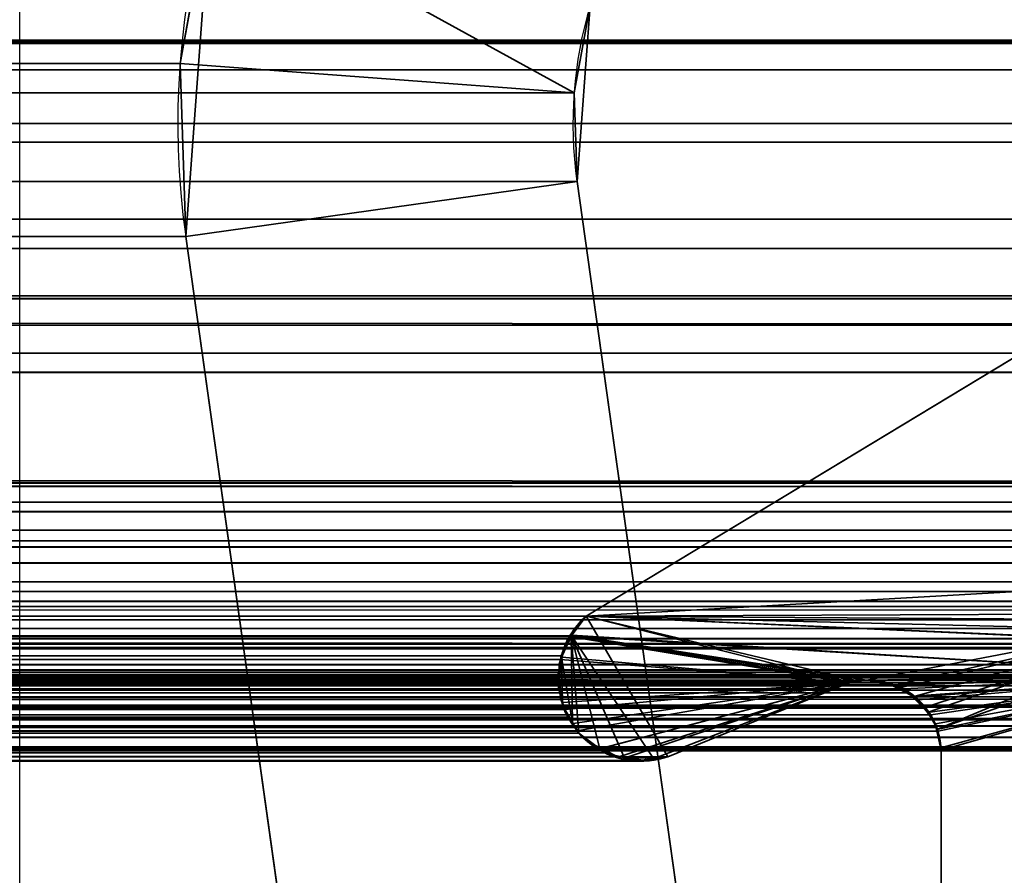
# Model space of a CAD drawing. Header units: millimetres. Extents: x -493 to 6693, y -115 to 145.
# Tile 592 of 656: x 1849.5 to 1853.24, y 10.07 to 13.31. Entities that reach past the tile are written whole.
import ezdxf

# ---------------------------------------------------------------- set-up
doc = ezdxf.new("R2010")
doc.units = ezdxf.units.MM
doc.layers.add('151', color=7, linetype='Continuous', true_color=0xffffff)

# ---------------------------------------------------------------- blocks, each defined once
blk = doc.blocks.new('UG_SURFACE_002')
at = {"layer": '151', "color": 252, "linetype": 'Continuous', "lineweight": 35}
for points in [[(2042.5, -15, 2200.2499), (2042.5, 135, 2200.2499), (957.5, 135, 2200.2499), (957.5, -15, 2200.2499)], [(1107.5, -15, 2050.2501), (1107.5, 135, 2050.2501), (1892.5, 135, 2050.2501), (1892.5, -15, 2050.2501)]]:
    blk.add_3dface(points, dxfattribs=at)
blk = doc.blocks.new('UG_SURFACE_118')
at = {"layer": '151', "color": 252, "linetype": 'Continuous', "lineweight": 35}
for points in [[(1850.2271, 13.7948, 2007.477), (1850.48, 14.4014, 2007.73), (1851.6653, 13.3687, 2008.9152), (1851.6046, 13.0371, 2008.8546)], [(1149.8913, 13.1483, 2007.3588), (1149.7729, 13.7948, 2007.477), (1850.2271, 13.7948, 2007.477)], [(1149.8913, 13.1483, 2007.3588), (1850.2271, 13.7948, 2007.477), (1850.1087, 13.1483, 2007.3588)], [(1851.6046, 13.0371, 2008.8546), (1850.1087, 13.1483, 2007.3588), (1850.2271, 13.7948, 2007.477)], [(1135.5, 12.92, 2021.75), (1864.5, 12.92, 2021.75), (1864.4408, 13.5209, 2021.6908)], [(1135.5592, 13.5209, 2021.6908), (1135.5, 12.92, 2021.75), (1864.4408, 13.5209, 2021.6908)], [(1137.0304, 13.2282, 2020.2196), (1137.1202, 13.5246, 2020.1297), (1862.8798, 13.5246, 2020.1297), (1862.9696, 13.2282, 2020.2196)], [(1851.6046, 13.0371, 2008.8546), (1148.3347, 13.3687, 2008.9152), (1148.3954, 13.0371, 2008.8546)], [(1851.6046, 13.0371, 2008.8546), (1851.6653, 13.3687, 2008.9152), (1148.3347, 13.3687, 2008.9152)], [(1862.9696, 13.2282, 2020.2196), (1137, 12.92, 2020.2501), (1137.0304, 13.2282, 2020.2196)], [(1862.9696, 13.2282, 2020.2196), (1863, 12.92, 2020.2501), (1137, 12.92, 2020.2501)], [(1850.1087, 13.1483, 2007.3588), (1149.8698, 12.4913, 2007.3802), (1149.8913, 13.1483, 2007.3588)], [(1850.1087, 13.1483, 2007.3588), (1850.1302, 12.4913, 2007.3802), (1149.8698, 12.4913, 2007.3802)], [(1850.1302, 12.4913, 2007.3802), (1850.1087, 13.1483, 2007.3588), (1851.6046, 13.0371, 2008.8546), (1851.6157, 12.7001, 2008.8656)], [(1148.3954, 13.0371, 2008.8546), (1148.3843, 12.7001, 2008.8656), (1851.6157, 12.7001, 2008.8656)], [(1148.3954, 13.0371, 2008.8546), (1851.6157, 12.7001, 2008.8656), (1851.6046, 13.0371, 2008.8546)], [(1135.5, -21.92, 2021.75), (1864.5, -21.92, 2021.75), (1864.5, 12.92, 2021.75), (1135.5, 12.92, 2021.75)], [(1137, -21.92, 2020.2501), (1137, 12.92, 2020.2501), (1863, 12.92, 2020.2501), (1863, -21.92, 2020.2501)], [(1148.3843, 12.7001, 2008.8656), (1147.5219, 6.5631, 2009.7282), (1852.4781, 6.5631, 2009.7282), (1851.6157, 12.7001, 2008.8656)], [(1850.9927, 6.3544, 2008.2426), (1850.1302, 12.4913, 2007.3802), (1851.6157, 12.7001, 2008.8656), (1852.4781, 6.5631, 2009.7282)], [(1149.8698, 12.4913, 2007.3802), (1850.1302, 12.4913, 2007.3802), (1850.9927, 6.3544, 2008.2426), (1149.0073, 6.3544, 2008.2426)]]:
    blk.add_3dface(points, dxfattribs=at)
blk = doc.blocks.new('UG_SURFACE_119')
at = {"layer": '151', "color": 252, "linetype": 'Continuous', "lineweight": 35}
for points in [[(1851.6046, 13.0371, 2008.8546), (1851.6653, 13.3687, 2008.9152), (1850.48, 14.4014, 2007.73), (1850.2271, 13.7948, 2007.477)], [(1850.1087, 13.1483, 2007.3588), (1850.2271, 13.7948, -7.75), (1850.1302, 12.4913, -7.75)], [(1850.1087, 13.1483, 2007.3588), (1850.2271, 13.7948, 2007.477), (1850.2271, 13.7948, -7.75)], [(1850.2271, 13.7948, 2007.477), (1850.1087, 13.1483, 2007.3588), (1851.6046, 13.0371, 2008.8546)], [(1850.1302, 12.4913, -7.75), (1850.2271, 13.7948, -7.75), (1851.6653, 13.3687, -7.75), (1851.6157, 12.7001, -7.75)], [(1851.6653, 13.3687, -7.75), (1851.6653, 13.3687, 2008.9152), (1851.6046, 13.0371, 2008.8546)], [(1851.6046, 13.0371, 2008.8546), (1851.6157, 12.7001, -7.75), (1851.6653, 13.3687, -7.75)], [(1850.1302, 12.4913, -7.75), (1850.1302, 12.4913, 2007.3802), (1850.1087, 13.1483, 2007.3588)], [(1851.6157, 12.7001, 2008.8656), (1851.6046, 13.0371, 2008.8546), (1850.1087, 13.1483, 2007.3588), (1850.1302, 12.4913, 2007.3802)], [(1851.6046, 13.0371, 2008.8546), (1851.6157, 12.7001, 2008.8656), (1851.6157, 12.7001, -7.75)], [(1850.9927, 6.3544, -7.75), (1850.1302, 12.4913, -7.75), (1851.6157, 12.7001, -7.75), (1852.4781, 6.5631, -7.75)], [(1852.4781, 6.5631, 2009.7282), (1851.6157, 12.7001, 2008.8656), (1850.1302, 12.4913, 2007.3802), (1850.9927, 6.3544, 2008.2426)], [(1851.6157, 12.7001, 2008.8656), (1852.4781, 6.5631, 2009.7282), (1852.4781, 6.5631, -7.75), (1851.6157, 12.7001, -7.75)], [(1850.1302, 12.4913, 2007.3802), (1850.1302, 12.4913, -7.75), (1850.9927, 6.3544, -7.75), (1850.9927, 6.3544, 2008.2426)]]:
    blk.add_3dface(points, dxfattribs=at)
blk = doc.blocks.new('UG_SURFACE_122')
at = {"layer": '151', "color": 7, "linetype": 'Continuous', "lineweight": 35}
for points in [[(1140.712, 12.8496, 2016.5379), (1859.288, 12.8496, 2016.5379), (1857.2187, 13.2362, 2014.4687)], [(1142.7813, 13.2362, 2014.4687), (1140.712, 12.8496, 2016.5379), (1857.2187, 13.2362, 2014.4687)], [(1857.2187, 13.2362, 2014.4687), (1856.8079, 13.1242, 2014.0579), (1143.1921, 13.1242, 2014.0579), (1142.7813, 13.2362, 2014.4687)], [(1143.1921, 13.1242, 2014.0579), (1856.8079, 13.1242, 2014.0579), (1854.3211, 12.4461, 2011.5712), (1145.6789, 12.4461, 2011.5712)], [(1860.85, 12.5578, 2018.1), (1859.288, 12.8496, 2016.5379), (1140.712, 12.8496, 2016.5379), (1139.15, 12.5578, 2018.1)], [(1139.15, 12.5578, 2018.1), (1138.348, 12.1555, 2018.9021), (1861.652, 12.1555, 2018.9021)], [(1139.15, 12.5578, 2018.1), (1861.652, 12.1555, 2018.9021), (1860.85, 12.5578, 2018.1)], [(1145.6789, 12.4461, 2011.5712), (1854.3211, 12.4461, 2011.5712), (1853.663, 12.2666, 2010.9129), (1146.337, 12.2666, 2010.9129)], [(1853.663, 12.2666, 2010.9129), (1851.6499, 11.0514, 2008.8999), (1148.3501, 11.0514, 2008.8999), (1146.337, 12.2666, 2010.9129)], [(1851.6499, 11.0514, 2008.8999), (1853.663, 12.2666, 2010.9129), (1854.0649, 11.1441, 2011.3151), (1854.0092, 10.9475, 2011.2591)], [(1857.5217, 12.2561, 2014.7717), (1141.551, 12.1549, 2015.6989), (1142.4994, 12.2561, 2014.7505)], [(1857.5217, 12.2561, 2014.7717), (1858.4361, 12.0479, 2015.686), (1141.551, 12.1549, 2015.6989)], [(1142.4994, 12.2561, 2014.7505), (1856.3046, 11.9751, 2013.5546), (1857.5217, 12.2561, 2014.7717)], [(1142.4994, 12.2561, 2014.7505), (1143.6955, 11.978, 2013.5546), (1856.3046, 11.9751, 2013.5546)], [(1863.4446, 11.0875, 2020.6945), (1861.652, 12.1555, 2018.9021), (1138.348, 12.1555, 2018.9021), (1136.5554, 11.0875, 2020.6945)], [(1860.595, 11.5565, 2017.8449), (1140.9526, 12.0911, 2016.2973), (1141.551, 12.1549, 2015.6989)], [(1141.551, 12.1549, 2015.6989), (1858.4361, 12.0479, 2015.686), (1860.595, 11.5565, 2017.8449)], [(1860.595, 11.5565, 2017.8449), (1139.405, 11.5565, 2017.8449), (1140.9526, 12.0911, 2016.2973)], [(1143.6955, 11.978, 2013.5546), (1145.5678, 11.5427, 2011.6823), (1854.4322, 11.5427, 2011.6823)], [(1854.4322, 11.5427, 2011.6823), (1856.3046, 11.9751, 2013.5546), (1143.6955, 11.978, 2013.5546)], [(1139.2902, 11.4749, 2017.9598), (1139.405, 11.5565, 2017.8449), (1860.595, 11.5565, 2017.8449)], [(1860.595, 11.5565, 2017.8449), (1860.7128, 11.484, 2017.9627), (1139.2902, 11.4749, 2017.9598)], [(1145.7692, 11.3774, 2011.4808), (1854.2308, 11.3774, 2011.4808), (1854.4322, 11.5427, 2011.6823), (1145.5678, 11.5427, 2011.6823)], [(1139.1529, 11.3772, 2018.0972), (1139.2902, 11.4749, 2017.9598), (1860.7128, 11.484, 2017.9627)], [(1860.7128, 11.484, 2017.9627), (1860.7702, 11.4486, 2018.0202), (1139.1529, 11.3772, 2018.0972)], [(1860.7702, 11.4486, 2018.0202), (1139.1101, 11.316, 2018.1398), (1139.1529, 11.3772, 2018.0972)], [(1860.7702, 11.4486, 2018.0202), (1860.8896, 11.3135, 2018.1396), (1139.1101, 11.316, 2018.1398)], [(1854.1812, 11.3367, 2011.4312), (1145.7692, 11.3774, 2011.4808), (1145.8188, 11.3367, 2011.4312)], [(1854.1812, 11.3367, 2011.4312), (1854.2308, 11.3774, 2011.4808), (1145.7692, 11.3774, 2011.4808)], [(1145.8188, 11.3367, 2011.4312), (1854.0872, 11.1809, 2011.3373), (1854.1812, 11.3367, 2011.4312)], [(1145.8188, 11.3367, 2011.4312), (1145.9128, 11.1809, 2011.3373), (1854.0872, 11.1809, 2011.3373)], [(1139.022, 11.19, 2018.2281), (1139.1101, 11.316, 2018.1398), (1860.8896, 11.3135, 2018.1396)], [(1860.8896, 11.3135, 2018.1396), (1860.942, 11.2541, 2018.1921), (1139.022, 11.19, 2018.2281)], [(1860.942, 11.2541, 2018.1921), (1138.9928, 11.1065, 2018.2571), (1139.022, 11.19, 2018.2281)], [(1860.942, 11.2541, 2018.1921), (1861.0098, 11.1077, 2018.2598), (1138.9928, 11.1065, 2018.2571)], [(1854.0092, 10.9475, 2011.2591), (1145.9128, 11.1809, 2011.3373), (1145.9351, 11.1441, 2011.3151)], [(1854.0092, 10.9475, 2011.2591), (1854.0649, 11.1441, 2011.3151), (1145.9128, 11.1809, 2011.3373)], [(1854.0649, 11.1441, 2011.3151), (1854.0872, 11.1809, 2011.3373), (1145.9128, 11.1809, 2011.3373)], [(1854.0089, 10.9448, 2011.2588), (1145.9351, 11.1441, 2011.3151), (1145.9908, 10.9475, 2011.2591)], [(1145.9351, 11.1441, 2011.3151), (1854.0089, 10.9448, 2011.2588), (1854.0092, 10.9475, 2011.2591)], [(1138.9546, 10.9977, 2018.2953), (1138.9928, 11.1065, 2018.2571), (1861.0098, 11.1077, 2018.2598)], [(1861.0098, 11.1077, 2018.2598), (1861.0249, 11.0751, 2018.275), (1138.9546, 10.9977, 2018.2953)], [(1136.5554, 11.0875, 2020.6945), (1136.5012, 11.0383, 2020.7489), (1863.498, 11.0365, 2020.7479)], [(1863.498, 11.0365, 2020.7479), (1863.4446, 11.0875, 2020.6945), (1136.5554, 11.0875, 2020.6945)], [(1861.0249, 11.0751, 2018.275), (1861.0616, 10.8663, 2018.3115), (1138.9546, 10.9977, 2018.2953)], [(1136.5012, 11.0383, 2020.7489), (1136.476, 11.0155, 2020.7739), (1863.5329, 11.0032, 2020.7829)], [(1863.5329, 11.0032, 2020.7829), (1863.498, 11.0365, 2020.7479), (1136.5012, 11.0383, 2020.7489)], [(1148.409, 10.9819, 2008.841), (1148.3501, 11.0514, 2008.8999), (1851.6499, 11.0514, 2008.8999)], [(1148.409, 10.9819, 2008.841), (1851.6499, 11.0514, 2008.8999), (1851.5877, 10.9763, 2008.8377)], [(1854.0089, 10.9448, 2011.2588), (1854, 10.8277, 2011.25), (1851.5877, 10.9763, 2008.8377), (1851.6499, 11.0514, 2008.8999)], [(1851.6499, 11.0514, 2008.8999), (1854.0092, 10.9475, 2011.2591), (1854.0089, 10.9448, 2011.2588)], [(1863.552, 10.9652, 2020.802), (1136.476, 11.0155, 2020.7739), (1136.4516, 10.9779, 2020.7984)], [(1136.476, 11.0155, 2020.7739), (1863.552, 10.9652, 2020.802), (1863.5329, 11.0032, 2020.7829)], [(1861.0616, 10.8663, 2018.3115), (1138.9384, 10.8663, 2018.3115), (1138.9546, 10.9977, 2018.2953)], [(1863.552, 10.9652, 2020.802), (1136.4472, 10.9664, 2020.8027), (1136.4319, 10.9258, 2020.818)], [(1136.4319, 10.9258, 2020.818), (1863.569, 10.9316, 2020.8189), (1863.552, 10.9652, 2020.802)], [(1136.4516, 10.9779, 2020.7984), (1136.4472, 10.9664, 2020.8027), (1863.552, 10.9652, 2020.802)], [(1851.5877, 10.9763, 2008.8377), (1148.4128, 10.9737, 2008.8372), (1148.409, 10.9819, 2008.841)], [(1851.5877, 10.9763, 2008.8377), (1851.5868, 10.9742, 2008.8367), (1148.4128, 10.9737, 2008.8372)], [(1148.4401, 10.9155, 2008.8098), (1148.4128, 10.9737, 2008.8372), (1851.5868, 10.9742, 2008.8367)], [(1148.4401, 10.9155, 2008.8098), (1851.5868, 10.9742, 2008.8367), (1851.5551, 10.8998, 2008.805)], [(1852.6485, 10.798, 2009.8984), (1851.5534, 10.8868, 2008.8034), (1851.5551, 10.8998, 2008.805), (1851.5868, 10.9742, 2008.8367)], [(1851.5868, 10.9742, 2008.8367), (1851.5877, 10.9763, 2008.8377), (1852.6485, 10.798, 2009.8984)], [(1851.5877, 10.9763, 2008.8377), (1852.7161, 10.8082, 2009.9661), (1852.6646, 10.8019, 2009.9146)], [(1852.6646, 10.8019, 2009.9146), (1852.6485, 10.798, 2009.8984), (1851.5877, 10.9763, 2008.8377)], [(1851.5877, 10.9763, 2008.8377), (1854, 10.8277, 2011.25), (1852.755, 10.8066, 2010.005), (1852.7161, 10.8082, 2009.9661)], [(1136.4319, 10.9258, 2020.818), (1136.4217, 10.8984, 2020.8285), (1863.5852, 10.846, 2020.8352)], [(1136.4319, 10.9258, 2020.818), (1863.5697, 10.9274, 2020.8199), (1863.569, 10.9316, 2020.8189)], [(1863.5852, 10.846, 2020.8352), (1863.5697, 10.9274, 2020.8199), (1136.4319, 10.9258, 2020.818)], [(1145.9908, 10.9475, 2011.2591), (1145.9911, 10.9448, 2011.2588), (1854.0089, 10.9448, 2011.2588)], [(1146, 10.8277, 2011.25), (1854, 10.8277, 2011.25), (1854.0089, 10.9448, 2011.2588), (1145.9911, 10.9448, 2011.2588)], [(1851.5551, 10.8998, 2008.805), (1148.4461, 10.8863, 2008.8038), (1148.4401, 10.9155, 2008.8098)], [(1136.4217, 10.8984, 2020.8285), (1136.4156, 10.8382, 2020.8344), (1863.5852, 10.846, 2020.8352)], [(1851.5551, 10.8998, 2008.805), (1851.5534, 10.8868, 2008.8034), (1148.4461, 10.8863, 2008.8038)], [(1148.4551, 10.8424, 2008.7948), (1148.4461, 10.8863, 2008.8038), (1851.5534, 10.8868, 2008.8034)], [(1148.4551, 10.8424, 2008.7948), (1851.5534, 10.8868, 2008.8034), (1851.5438, 10.8115, 2008.7938)], [(1852.6485, 10.798, 2009.8984), (1851.5465, 10.7913, 2008.7965), (1851.5438, 10.8115, 2008.7938), (1851.5534, 10.8868, 2008.8034)], [(1136.4156, 10.8382, 2020.8344), (1863.5851, 10.8384, 2020.8352), (1863.5852, 10.846, 2020.8352)], [(1138.9384, 5.7187, 2018.3115), (1138.9384, 10.8663, 2018.3115), (1861.0616, 10.8663, 2018.3115), (1861.0616, 5.7187, 2018.3115)], [(1851.5438, 10.8115, 2008.7938), (1148.4526, 10.791, 2008.7974), (1148.4551, 10.8424, 2008.7948)], [(1863.5851, 10.8384, 2020.8352), (1136.4156, 10.8382, 2020.8344), (1136.4145, 10.8282, 2020.8354)], [(1136.4145, 10.8282, 2020.8354), (1136.4242, 10.7582, 2020.8259), (1863.5851, 10.8384, 2020.8352)], [(1863.5844, 10.8085, 2020.8344), (1863.5851, 10.8384, 2020.8352), (1136.4242, 10.7582, 2020.8259)], [(1863.5844, 10.8085, 2020.8344), (1136.4242, 10.7582, 2020.8259), (1136.428, 10.7445, 2020.822)], [(1136.428, 10.7445, 2020.822), (1863.572, 10.7445, 2020.822), (1863.5844, 10.8085, 2020.8344)], [(1862.3996, 10.8171, 2019.6495), (1863.1971, 10.5484, 2020.447), (1136.8029, 10.5484, 2020.447), (1137.6004, 10.8171, 2019.6495)], [(1862.3996, 10.8171, 2019.6495), (1137.6004, 10.8171, 2019.6495), (1137.6144, 10.8176, 2019.6357)], [(1862.3232, 10.8261, 2019.5732), (1137.6144, 10.8176, 2019.6357), (1137.6871, 10.8202, 2019.563)], [(1862.3232, 10.8261, 2019.5732), (1862.3855, 10.8187, 2019.6354), (1137.6144, 10.8176, 2019.6357)], [(1137.6144, 10.8176, 2019.6357), (1862.3855, 10.8187, 2019.6354), (1862.3996, 10.8171, 2019.6495)], [(1137.6871, 10.8202, 2019.563), (1862.3134, 10.8229, 2019.5634), (1862.3232, 10.8261, 2019.5732)], [(1862.3134, 10.8229, 2019.5634), (1137.6871, 10.8202, 2019.563), (1137.7167, 10.8212, 2019.5334)], [(1137.7167, 10.8212, 2019.5334), (1862.2395, 10.7993, 2019.4895), (1862.3134, 10.8229, 2019.5634)], [(1137.7167, 10.8212, 2019.5334), (1137.76, 10.8, 2019.49), (1862.2395, 10.7993, 2019.4895)], [(1146, 10.8277, 2011.25), (1146, 4.7035, 2011.25), (1854, 4.7035, 2011.25), (1854, 10.8277, 2011.25)], [(1147.1974, 10.7967, 2010.0527), (1147.2839, 10.8082, 2009.9661), (1852.7161, 10.8082, 2009.9661)], [(1852.7161, 10.8082, 2009.9661), (1852.755, 10.8066, 2010.005), (1147.1974, 10.7967, 2010.0527)], [(1852.755, 10.8066, 2010.005), (1852.802, 10.7917, 2010.052), (1147.1974, 10.7967, 2010.0527)], [(1852.6646, 10.8019, 2009.9146), (1147.2839, 10.8082, 2009.9661), (1147.3184, 10.805, 2009.9316)], [(1852.6646, 10.8019, 2009.9146), (1852.7161, 10.8082, 2009.9661), (1147.2839, 10.8082, 2009.9661)], [(1147.3184, 10.805, 2009.9316), (1852.6485, 10.798, 2009.8984), (1852.6646, 10.8019, 2009.9146)], [(1147.3184, 10.805, 2009.9316), (1147.3515, 10.798, 2009.8984), (1852.6485, 10.798, 2009.8984)], [(1851.5438, 10.8115, 2008.7938), (1851.5465, 10.7913, 2008.7965), (1148.4526, 10.791, 2008.7974)], [(1852.802, 10.7917, 2010.052), (1852.755, 10.8066, 2010.005), (1854, 10.8277, 2011.25)], [(1854, 10.8277, 2011.25), (1852.8557, 10.7747, 2010.1056), (1852.802, 10.7917, 2010.052)], [(1854, 10.8277, 2011.25), (1852.9017, 10.7431, 2010.1516), (1852.8765, 10.7603, 2010.1266), (1852.8557, 10.7747, 2010.1056)], [(1854, 10.8277, 2011.25), (1852.9586, 10.6764, 2010.2086), (1852.9371, 10.7015, 2010.1871), (1852.9017, 10.7431, 2010.1516)], [(1854, 10.8277, 2011.25), (1852.9862, 10.6145, 2010.2363), (1852.9798, 10.6289, 2010.2298), (1852.9586, 10.6764, 2010.2086)], [(1852.9965, 10.5516, 2010.2465), (1852.9862, 10.6145, 2010.2363), (1854, 10.8277, 2011.25)], [(1854, 10.8277, 2011.25), (1852.9979, 10.5427, 2010.2479), (1852.9965, 10.5516, 2010.2465)], [(1854, 10.8277, 2011.25), (1854, 4.7035, 2011.25), (1852.9979, 6.7467, 2010.2479), (1852.9979, 10.5427, 2010.2479)], [(1862.1986, 10.7862, 2019.4485), (1137.76, 10.8, 2019.49), (1137.8185, 10.7716, 2019.4316)], [(1862.1986, 10.7862, 2019.4485), (1862.2395, 10.7993, 2019.4895), (1137.76, 10.8, 2019.49)], [(1137.8185, 10.7716, 2019.4316), (1862.1829, 10.7701, 2019.4328), (1862.1986, 10.7862, 2019.4485)], [(1862.1829, 10.7701, 2019.4328), (1137.8185, 10.7716, 2019.4316), (1137.8264, 10.7677, 2019.4235)], [(1137.8264, 10.7677, 2019.4235), (1862.1271, 10.7128, 2019.377), (1862.1829, 10.7701, 2019.4328)], [(1137.8264, 10.7677, 2019.4235), (1137.8732, 10.7134, 2019.3768), (1862.1271, 10.7128, 2019.377)], [(1852.8557, 10.7747, 2010.1056), (1147.1241, 10.7573, 2010.1259), (1147.1965, 10.7966, 2010.0534)], [(1852.8557, 10.7747, 2010.1056), (1852.8765, 10.7603, 2010.1266), (1147.1241, 10.7573, 2010.1259)], [(1852.8557, 10.7747, 2010.1056), (1147.1965, 10.7966, 2010.0534), (1147.1974, 10.7967, 2010.0527)], [(1147.1974, 10.7967, 2010.0527), (1852.802, 10.7917, 2010.052), (1852.8557, 10.7747, 2010.1056)], [(1851.9601, 10.5173, 2009.2101), (1852.6485, 10.798, 2009.8984), (1147.3515, 10.798, 2009.8984), (1148.0399, 10.5173, 2009.2101)], [(1148.451, 10.758, 2008.7991), (1851.5465, 10.7913, 2008.7965), (1851.5542, 10.7351, 2008.8041)], [(1148.451, 10.758, 2008.7991), (1148.4526, 10.791, 2008.7974), (1851.5465, 10.7913, 2008.7965)], [(1852.6485, 10.798, 2009.8984), (1851.5694, 10.6961, 2008.8193), (1851.5542, 10.7351, 2008.8041), (1851.5465, 10.7913, 2008.7965)], [(1851.6161, 10.6163, 2008.8661), (1851.5806, 10.6675, 2008.8305), (1851.5694, 10.6961, 2008.8193), (1852.6485, 10.798, 2009.8984)], [(1851.7013, 10.5469, 2008.9512), (1851.6227, 10.6068, 2008.8727), (1851.6161, 10.6163, 2008.8661), (1852.6485, 10.798, 2009.8984)], [(1851.7786, 10.5187, 2009.0287), (1851.7202, 10.5324, 2008.9703), (1851.7013, 10.5469, 2008.9512), (1852.6485, 10.798, 2009.8984)], [(1851.7786, 10.5187, 2009.0287), (1852.6485, 10.798, 2009.8984), (1851.9601, 10.5173, 2009.2101), (1851.874, 10.5032, 2009.124)], [(1136.4323, 10.736, 2020.8178), (1863.5677, 10.736, 2020.8178), (1863.572, 10.7445, 2020.822), (1136.428, 10.7445, 2020.822)], [(1863.5314, 10.662, 2020.7813), (1136.4323, 10.736, 2020.8178), (1136.4686, 10.662, 2020.7813)], [(1863.5314, 10.662, 2020.7813), (1863.5677, 10.736, 2020.8178), (1136.4323, 10.736, 2020.8178)], [(1852.9017, 10.7431, 2010.1516), (1147.0629, 10.7014, 2010.1871), (1147.0993, 10.7439, 2010.1507)], [(1852.9017, 10.7431, 2010.1516), (1852.9371, 10.7015, 2010.1871), (1147.0629, 10.7014, 2010.1871)], [(1852.9017, 10.7431, 2010.1516), (1147.0993, 10.7439, 2010.1507), (1147.1241, 10.7573, 2010.1259)], [(1147.1241, 10.7573, 2010.1259), (1852.8765, 10.7603, 2010.1266), (1852.9017, 10.7431, 2010.1516)], [(1851.5542, 10.7351, 2008.8041), (1148.4309, 10.6956, 2008.8191), (1148.451, 10.758, 2008.7991)], [(1851.5542, 10.7351, 2008.8041), (1851.5694, 10.6961, 2008.8193), (1148.4309, 10.6956, 2008.8191)], [(1862.1204, 10.7061, 2019.3703), (1137.8732, 10.7134, 2019.3768), (1137.88, 10.7055, 2019.3701)], [(1862.1204, 10.7061, 2019.3703), (1862.1271, 10.7128, 2019.377), (1137.8732, 10.7134, 2019.3768)], [(1137.88, 10.7055, 2019.3701), (1862.0888, 10.6334, 2019.3388), (1862.1204, 10.7061, 2019.3703)], [(1137.88, 10.7055, 2019.3701), (1137.9112, 10.6334, 2019.3388), (1862.0888, 10.6334, 2019.3388)], [(1852.9586, 10.6764, 2010.2086), (1147.0414, 10.6764, 2010.2086), (1147.0629, 10.7014, 2010.1871)], [(1147.0629, 10.7014, 2010.1871), (1852.9371, 10.7015, 2010.1871), (1852.9586, 10.6764, 2010.2086)], [(1148.4263, 10.6814, 2008.8236), (1851.5694, 10.6961, 2008.8193), (1851.5806, 10.6675, 2008.8305)], [(1148.4263, 10.6814, 2008.8236), (1148.4309, 10.6956, 2008.8191), (1851.5694, 10.6961, 2008.8193)], [(1136.4686, 10.662, 2020.7813), (1136.4726, 10.6582, 2020.7775), (1863.5275, 10.6582, 2020.7775), (1863.5314, 10.662, 2020.7813)], [(1863.5275, 10.6582, 2020.7775), (1136.4726, 10.6582, 2020.7775), (1136.5391, 10.5917, 2020.7109)], [(1136.5391, 10.5917, 2020.7109), (1863.461, 10.5914, 2020.7109), (1863.5275, 10.6582, 2020.7775)], [(1852.9586, 10.6764, 2010.2086), (1147.0202, 10.6289, 2010.2298), (1147.0414, 10.6764, 2010.2086)], [(1852.9586, 10.6764, 2010.2086), (1852.9798, 10.6289, 2010.2298), (1147.0202, 10.6289, 2010.2298)], [(1851.5806, 10.6675, 2008.8305), (1148.3837, 10.6165, 2008.8663), (1148.4263, 10.6814, 2008.8236)], [(1851.5806, 10.6675, 2008.8305), (1851.6161, 10.6163, 2008.8661), (1148.3837, 10.6165, 2008.8663)], [(1862.0888, 6.3541, 2019.3388), (1862.0888, 10.6334, 2019.3388), (1137.9112, 10.6334, 2019.3388), (1137.9112, 6.3541, 2019.3388)], [(1147.0138, 10.6145, 2010.2363), (1147.0202, 10.6289, 2010.2298), (1852.9798, 10.6289, 2010.2298), (1852.9862, 10.6145, 2010.2363)], [(1148.3773, 10.6068, 2008.8727), (1148.3837, 10.6165, 2008.8663), (1851.6161, 10.6163, 2008.8661)], [(1851.6161, 10.6163, 2008.8661), (1851.6227, 10.6068, 2008.8727), (1148.3773, 10.6068, 2008.8727)], [(1863.4601, 10.5905, 2020.71), (1136.5391, 10.5917, 2020.7109), (1136.5411, 10.5896, 2020.7088)], [(1863.4601, 10.5905, 2020.71), (1863.461, 10.5914, 2020.7109), (1136.5391, 10.5917, 2020.7109)], [(1863.4601, 10.5905, 2020.71), (1136.5411, 10.5896, 2020.7088), (1136.622, 10.5553, 2020.628)], [(1136.622, 10.5553, 2020.628), (1863.378, 10.5551, 2020.628), (1863.4601, 10.5905, 2020.71)], [(1852.9965, 10.5516, 2010.2465), (1147.0035, 10.5516, 2010.2465), (1147.0138, 10.6145, 2010.2363)], [(1852.9862, 10.6145, 2010.2363), (1852.9965, 10.5516, 2010.2465), (1147.0138, 10.6145, 2010.2363)], [(1148.326, 10.5603, 2008.924), (1851.6227, 10.6068, 2008.8727), (1851.7013, 10.5469, 2008.9512)], [(1148.326, 10.5603, 2008.924), (1148.3773, 10.6068, 2008.8727), (1851.6227, 10.6068, 2008.8727)], [(1863.344, 10.5404, 2020.5939), (1136.622, 10.5553, 2020.628), (1136.6581, 10.54, 2020.592)], [(1863.344, 10.5404, 2020.5939), (1863.378, 10.5551, 2020.628), (1136.622, 10.5553, 2020.628)], [(1136.6581, 10.54, 2020.592), (1136.7089, 10.5412, 2020.5412), (1863.291, 10.5412, 2020.541)], [(1863.291, 10.5412, 2020.541), (1863.344, 10.5404, 2020.5939), (1136.6581, 10.54, 2020.592)], [(1863.2195, 10.5423, 2020.4694), (1136.7089, 10.5412, 2020.5412), (1136.7829, 10.5429, 2020.467)], [(1863.2195, 10.5423, 2020.4694), (1863.291, 10.5412, 2020.541), (1136.7089, 10.5412, 2020.5412)], [(1136.7829, 10.5429, 2020.467), (1863.1971, 10.5484, 2020.447), (1863.2195, 10.5423, 2020.4694)], [(1136.7829, 10.5429, 2020.467), (1136.8029, 10.5484, 2020.447), (1863.1971, 10.5484, 2020.447)], [(1147.0035, 10.5516, 2010.2465), (1852.9965, 10.5516, 2010.2465), (1852.9979, 10.5427, 2010.2479), (1147.0021, 10.5427, 2010.2479)], [(1852.9979, 10.5427, 2010.2479), (1852.9979, 6.7467, 2010.2479), (1147.0021, 6.7467, 2010.2479), (1147.0021, 10.5427, 2010.2479)], [(1851.7202, 10.5324, 2008.9703), (1148.221, 10.5179, 2009.0289), (1148.299, 10.5493, 2008.9509)], [(1851.7013, 10.5469, 2008.9512), (1148.299, 10.5493, 2008.9509), (1148.326, 10.5603, 2008.924)], [(1148.299, 10.5493, 2008.9509), (1851.7013, 10.5469, 2008.9512), (1851.7202, 10.5324, 2008.9703)], [(1851.9601, 10.5173, 2009.2101), (1148.0399, 10.5173, 2009.2101), (1148.1261, 10.5091, 2009.1238)], [(1148.1261, 10.5091, 2009.1238), (1851.874, 10.5032, 2009.124), (1851.9601, 10.5173, 2009.2101)], [(1851.8566, 10.5004, 2009.1066), (1148.1261, 10.5091, 2009.1238), (1148.1853, 10.5034, 2009.0647)], [(1851.8566, 10.5004, 2009.1066), (1851.874, 10.5032, 2009.124), (1148.1261, 10.5091, 2009.1238)], [(1148.1853, 10.5034, 2009.0647), (1851.7786, 10.5187, 2009.0287), (1851.8566, 10.5004, 2009.1066)], [(1148.1853, 10.5034, 2009.0647), (1148.221, 10.5179, 2009.0289), (1851.7786, 10.5187, 2009.0287)], [(1851.7202, 10.5324, 2008.9703), (1851.7786, 10.5187, 2009.0287), (1148.221, 10.5179, 2009.0289)], [(1851.874, 10.5032, 2009.124), (1851.8566, 10.5004, 2009.1066), (1851.7786, 10.5187, 2009.0287)]]:
    blk.add_3dface(points, dxfattribs=at)
blk = doc.blocks.new('UG_SURFACE_123')
at = {"layer": '151', "color": 7, "linetype": 'Continuous', "lineweight": 35}
for points in [[(1853.663, 12.2666, -7.75), (1851.6499, 11.0514, -7.75), (1851.6499, 11.0514, 2008.8999), (1853.663, 12.2666, 2010.9129)], [(1851.6499, 11.0514, -7.75), (1853.663, 12.2666, -7.75), (1854.1744, 11.3282, -7.75), (1854.1058, 11.1916, -7.75)], [(1853.663, 12.2666, 2010.9129), (1851.6499, 11.0514, 2008.8999), (1854.0347, 11.0607, 2011.2846), (1854.1008, 11.1889, 2011.3509)], [(1854.1058, 11.1916, -7.75), (1854.0276, 11.0359, -7.75), (1851.6499, 11.0514, -7.75)], [(1851.6499, 11.0514, -7.75), (1851.5958, 10.9786, -7.75), (1851.5933, 10.9786, 2008.8432)], [(1851.5933, 10.9786, 2008.8432), (1851.6499, 11.0514, 2008.8999), (1851.6499, 11.0514, -7.75)], [(1851.6499, 11.0514, 2008.8999), (1851.5933, 10.9786, 2008.8432), (1851.9032, 10.5143, 2009.1531), (1851.9601, 10.5173, 2009.2101)], [(1854.0219, 10.9929, -7.75), (1854, 10.8277, -7.75), (1851.5958, 10.9786, -7.75), (1851.6499, 11.0514, -7.75)], [(1852.682, 10.8051, 2009.932), (1852.7161, 10.8082, 2009.9661), (1854.0347, 11.0607, 2011.2846), (1851.6499, 11.0514, 2008.8999)], [(1851.6499, 11.0514, -7.75), (1854.0276, 11.0359, -7.75), (1854.0219, 10.9929, -7.75)], [(1851.6499, 11.0514, 2008.8999), (1852.6485, 10.798, 2009.8984), (1852.682, 10.8051, 2009.932)], [(1851.9601, 10.5173, 2009.2101), (1852.6485, 10.798, 2009.8984), (1851.6499, 11.0514, 2008.8999)], [(1854.0347, 11.0607, 2011.2846), (1852.7161, 10.8082, 2009.9661), (1852.8116, 10.7875, 2010.0615)], [(1852.8116, 10.7875, 2010.0615), (1852.8453, 10.7801, 2010.0954), (1854.0347, 11.0607, 2011.2846)], [(1854.0347, 11.0607, 2011.2846), (1852.8453, 10.7801, 2010.0954), (1852.8899, 10.7442, 2010.1399)], [(1852.8899, 10.7442, 2010.1399), (1852.9385, 10.705, 2010.1886), (1854.0347, 11.0607, 2011.2846)], [(1854.0347, 11.0607, 2011.2846), (1852.9385, 10.705, 2010.1886), (1852.9489, 10.6862, 2010.1988)], [(1852.9489, 10.6862, 2010.1988), (1852.9837, 10.6222, 2010.2339), (1854.0347, 11.0607, 2011.2846)], [(1854.0244, 10.9915, 2011.2743), (1854.0347, 11.0607, 2011.2846), (1852.9837, 10.6222, 2010.2339), (1852.9838, 10.6216, 2010.2339)], [(1852.9838, 10.6216, 2010.2339), (1852.9979, 10.5427, 2010.2479), (1854, 10.8277, 2011.25), (1854.0244, 10.9915, 2011.2743)], [(1851.5958, 10.9786, -7.75), (1851.5724, 10.9473, -7.75), (1851.557, 10.8953, 2008.8069)], [(1851.557, 10.8953, 2008.8069), (1851.5782, 10.9593, 2008.8282), (1851.5958, 10.9786, -7.75)], [(1851.5985, 10.6444, 2008.8484), (1851.5933, 10.9786, 2008.8432), (1851.5782, 10.9593, 2008.8282), (1851.557, 10.8953, 2008.8069)], [(1851.5595, 10.8957, -7.75), (1851.5724, 10.9473, -7.75), (1851.5958, 10.9786, -7.75), (1852.6485, 10.798, -7.75)], [(1851.5782, 10.9593, 2008.8282), (1851.5933, 10.9786, 2008.8432), (1851.5958, 10.9786, -7.75)], [(1851.5933, 10.9786, 2008.8432), (1851.7015, 10.5519, 2008.9514), (1851.7878, 10.5084, 2009.0377), (1851.7972, 10.5089, 2009.0473)], [(1851.5933, 10.9786, 2008.8432), (1851.5985, 10.6444, 2008.8484), (1851.6227, 10.6068, 2008.8727)], [(1851.6227, 10.6068, 2008.8727), (1851.6545, 10.5755, 2008.9045), (1851.7015, 10.5519, 2008.9514), (1851.5933, 10.9786, 2008.8432)], [(1851.7972, 10.5089, 2009.0473), (1851.9032, 10.5143, 2009.1531), (1851.5933, 10.9786, 2008.8432)], [(1851.5958, 10.9786, -7.75), (1852.7161, 10.8082, -7.75), (1852.682, 10.8051, -7.75)], [(1852.682, 10.8051, -7.75), (1852.6485, 10.798, -7.75), (1851.5958, 10.9786, -7.75)], [(1852.7161, 10.8082, -7.75), (1851.5958, 10.9786, -7.75), (1854, 10.8277, -7.75)], [(1851.5724, 10.9473, -7.75), (1851.5595, 10.8957, -7.75), (1851.557, 10.8953, 2008.8069)], [(1851.5595, 10.8957, -7.75), (1851.5443, 10.835, -7.75), (1851.5469, 10.8101, 2008.7969)], [(1852.6485, 10.798, -7.75), (1851.5478, 10.8108, -7.75), (1851.5443, 10.835, -7.75), (1851.5595, 10.8957, -7.75)], [(1851.5469, 10.8101, 2008.7969), (1851.5482, 10.8687, 2008.7981), (1851.5595, 10.8957, -7.75)], [(1851.5607, 10.7246, 2008.8108), (1851.557, 10.8953, 2008.8069), (1851.5482, 10.8687, 2008.7981), (1851.5469, 10.8101, 2008.7969)], [(1851.5482, 10.8687, 2008.7981), (1851.557, 10.8953, 2008.8069), (1851.5595, 10.8957, -7.75)], [(1851.5607, 10.7246, 2008.8108), (1851.5713, 10.6865, 2008.8212), (1851.5985, 10.6444, 2008.8484), (1851.557, 10.8953, 2008.8069)], [(1851.5443, 10.835, -7.75), (1851.5478, 10.8108, -7.75), (1851.5469, 10.8101, 2008.7969)], [(1851.546, 10.777, 2008.796), (1851.5478, 10.8108, -7.75), (1851.5605, 10.7233, -7.75)], [(1851.546, 10.777, 2008.796), (1851.5469, 10.8101, 2008.7969), (1851.5478, 10.8108, -7.75)], [(1851.5469, 10.8101, 2008.7969), (1851.546, 10.777, 2008.796), (1851.5607, 10.7246, 2008.8108)], [(1852.6485, 10.798, -7.75), (1851.5605, 10.7233, -7.75), (1851.5478, 10.8108, -7.75)], [(1852.682, 10.8051, 2009.932), (1852.6485, 10.798, -7.75), (1852.682, 10.8051, -7.75)], [(1852.682, 10.8051, 2009.932), (1852.6485, 10.798, 2009.8984), (1852.6485, 10.798, -7.75)], [(1852.682, 10.8051, -7.75), (1852.7161, 10.8082, 2009.9661), (1852.682, 10.8051, 2009.932)], [(1852.682, 10.8051, -7.75), (1852.7161, 10.8082, -7.75), (1852.7161, 10.8082, 2009.9661)], [(1852.8117, 10.7909, -7.75), (1852.7161, 10.8082, -7.75), (1854, 10.8277, -7.75)], [(1852.8117, 10.7909, -7.75), (1852.8116, 10.7875, 2010.0615), (1852.7161, 10.8082, 2009.9661)], [(1852.7161, 10.8082, 2009.9661), (1852.7161, 10.8082, -7.75), (1852.8117, 10.7909, -7.75)], [(1854, 10.8277, -7.75), (1852.8279, 10.7879, -7.75), (1852.8117, 10.7909, -7.75)], [(1852.8906, 10.7476, -7.75), (1852.8279, 10.7879, -7.75), (1854, 10.8277, -7.75)], [(1854, 10.8277, -7.75), (1852.9121, 10.7338, -7.75), (1852.8906, 10.7476, -7.75)], [(1852.9462, 10.685, -7.75), (1852.9121, 10.7338, -7.75), (1854, 10.8277, -7.75)], [(1854, 10.8277, -7.75), (1852.9763, 10.6419, -7.75), (1852.9462, 10.685, -7.75)], [(1852.9809, 10.6209, -7.75), (1852.9763, 10.6419, -7.75), (1854, 10.8277, -7.75)], [(1854, 10.8277, -7.75), (1852.9979, 10.5427, -7.75), (1852.9809, 10.6209, -7.75)], [(1854, 10.8277, -7.75), (1854, 4.7035, -7.75), (1852.9979, 6.7467, -7.75), (1852.9979, 10.5427, -7.75)], [(1854, 4.7035, 2011.25), (1854, 10.8277, 2011.25), (1852.9979, 10.5427, 2010.2479), (1852.9979, 6.7467, 2010.2479)], [(1851.5605, 10.7233, -7.75), (1851.5607, 10.7246, 2008.8108), (1851.546, 10.777, 2008.796)], [(1851.6005, 10.644, -7.75), (1851.5627, 10.7075, -7.75), (1851.5605, 10.7233, -7.75), (1852.6485, 10.798, -7.75)], [(1852.6485, 10.798, -7.75), (1851.7023, 10.5477, -7.75), (1851.6227, 10.6068, -7.75), (1851.6005, 10.644, -7.75)], [(1851.7987, 10.5127, -7.75), (1851.7276, 10.529, -7.75), (1851.7023, 10.5477, -7.75), (1852.6485, 10.798, -7.75)], [(1851.9027, 10.5083, -7.75), (1851.8523, 10.5004, -7.75), (1851.7987, 10.5127, -7.75), (1852.6485, 10.798, -7.75)], [(1852.6485, 10.798, -7.75), (1851.9601, 10.5173, -7.75), (1851.9027, 10.5083, -7.75)], [(1851.9601, 10.5173, -7.75), (1852.6485, 10.798, -7.75), (1852.6485, 10.798, 2009.8984), (1851.9601, 10.5173, 2009.2101)], [(1852.8116, 10.7875, 2010.0615), (1852.8117, 10.7909, -7.75), (1852.8279, 10.7879, -7.75)], [(1852.8116, 10.7875, 2010.0615), (1852.8279, 10.7879, -7.75), (1852.8906, 10.7476, -7.75)], [(1852.8906, 10.7476, -7.75), (1852.8453, 10.7801, 2010.0954), (1852.8116, 10.7875, 2010.0615)], [(1852.8906, 10.7476, -7.75), (1852.8899, 10.7442, 2010.1399), (1852.8453, 10.7801, 2010.0954)], [(1852.8899, 10.7442, 2010.1399), (1852.8906, 10.7476, -7.75), (1852.9121, 10.7338, -7.75)], [(1852.9462, 10.685, -7.75), (1852.9385, 10.705, 2010.1886), (1852.8899, 10.7442, 2010.1399)], [(1852.8899, 10.7442, 2010.1399), (1852.9121, 10.7338, -7.75), (1852.9462, 10.685, -7.75)], [(1851.5713, 10.6865, 2008.8212), (1851.5607, 10.7246, 2008.8108), (1851.5605, 10.7233, -7.75)], [(1851.5713, 10.6865, 2008.8212), (1851.5605, 10.7233, -7.75), (1851.5627, 10.7075, -7.75)], [(1851.5627, 10.7075, -7.75), (1851.5985, 10.6444, 2008.8484), (1851.5713, 10.6865, 2008.8212)], [(1851.5627, 10.7075, -7.75), (1851.6005, 10.644, -7.75), (1851.5985, 10.6444, 2008.8484)], [(1852.9462, 10.685, -7.75), (1852.9489, 10.6862, 2010.1988), (1852.9385, 10.705, 2010.1886)], [(1852.9489, 10.6862, 2010.1988), (1852.9462, 10.685, -7.75), (1852.9763, 10.6419, -7.75)], [(1852.9763, 10.6419, -7.75), (1852.9837, 10.6222, 2010.2339), (1852.9489, 10.6862, 2010.1988)], [(1851.6227, 10.6068, -7.75), (1851.6227, 10.6068, 2008.8727), (1851.5985, 10.6444, 2008.8484)], [(1851.5985, 10.6444, 2008.8484), (1851.6005, 10.644, -7.75), (1851.6227, 10.6068, -7.75)], [(1852.9837, 10.6222, 2010.2339), (1852.9763, 10.6419, -7.75), (1852.9809, 10.6209, -7.75)], [(1852.9809, 10.6209, -7.75), (1852.9838, 10.6216, 2010.2339), (1852.9837, 10.6222, 2010.2339)], [(1852.9838, 10.6216, 2010.2339), (1852.9809, 10.6209, -7.75), (1852.9979, 10.5427, -7.75)], [(1852.9979, 10.5427, -7.75), (1852.9979, 10.5427, 2010.2479), (1852.9838, 10.6216, 2010.2339)], [(1851.6545, 10.5755, 2008.9045), (1851.6227, 10.6068, -7.75), (1851.7023, 10.5477, -7.75)], [(1851.6545, 10.5755, 2008.9045), (1851.6227, 10.6068, 2008.8727), (1851.6227, 10.6068, -7.75)], [(1851.7023, 10.5477, -7.75), (1851.7015, 10.5519, 2008.9514), (1851.6545, 10.5755, 2008.9045)], [(1851.7878, 10.5084, 2009.0377), (1851.7015, 10.5519, 2008.9514), (1851.7023, 10.5477, -7.75)], [(1851.7878, 10.5084, 2009.0377), (1851.7023, 10.5477, -7.75), (1851.7276, 10.529, -7.75)], [(1852.9979, 10.5427, -7.75), (1852.9979, 6.7467, -7.75), (1852.9979, 6.7467, 2010.2479), (1852.9979, 10.5427, 2010.2479)], [(1851.7878, 10.5084, 2009.0377), (1851.7276, 10.529, -7.75), (1851.7987, 10.5127, -7.75)], [(1851.7987, 10.5127, -7.75), (1851.7972, 10.5089, 2009.0473), (1851.7878, 10.5084, 2009.0377)], [(1851.8523, 10.5004, -7.75), (1851.9032, 10.5143, 2009.1531), (1851.7972, 10.5089, 2009.0473)], [(1851.7972, 10.5089, 2009.0473), (1851.7987, 10.5127, -7.75), (1851.8523, 10.5004, -7.75)], [(1851.8523, 10.5004, -7.75), (1851.9027, 10.5083, -7.75), (1851.9032, 10.5143, 2009.1531)], [(1851.9032, 10.5143, 2009.1531), (1851.9027, 10.5083, -7.75), (1851.9601, 10.5173, -7.75)], [(1851.9601, 10.5173, -7.75), (1851.9601, 10.5173, 2009.2101), (1851.9032, 10.5143, 2009.1531)]]:
    blk.add_3dface(points, dxfattribs=at)

msp = doc.modelspace()

# ---------------------------------------------------------------- linework, layer by layer
at = {"layer": '151', "color": 253, "linetype": 'Continuous', "lineweight": -3}
for p, q in [((1849.5, 6.25, 2006.75), (1849.5, 141.92, 2006.75)), ((1849.5, 6.25, 2006.75), (1849.5, 141.92, 2006.75)), ((1849.5, 6.25, -7.75), (1849.5, 141.92, -7.75)), ((1864.5, 12.92, 2021.75), (1135.5, 12.92, 2021.75)), ((1863, 12.92, 2020.25), (1137, 12.92, 2020.25)), ((1851.6156, 12.7001, 2008.8656), (1148.3844, 12.7001, 2008.8656)), ((1851.6156, 12.7001, -7.75), (1851.6156, 12.7001, 2008.8656)), ((1851.6156, 12.7001, -7.75), (1852.4781, 6.5631, -7.75)), ((1851.6156, 12.7001, 2008.8656), (1852.4781, 6.5631, 2009.7281)), ((1851.6156, 12.7001, 2008.8656), (1852.4781, 6.5631, 2009.7281)), ((1850.1302, 12.4913, 2007.3802), (1149.8698, 12.4913, 2007.3802)), ((1850.1302, 12.4913, -7.75), (1850.9927, 6.3544, -7.75)), ((1850.1302, 12.4913, 2007.3802), (1850.9927, 6.3544, 2008.2427)), ((1850.1302, 12.4913, -7.75), (1850.1302, 12.4913, 2007.3802)), ((1850.1302, 12.4913, 2007.3802), (1850.9927, 6.3544, 2008.2427)), ((1853.663, 12.2666, 2010.913), (1146.337, 12.2666, 2010.913)), ((1853.663, 12.2666, 2010.913), (1851.6499, 11.0514, 2008.8999)), ((1851.6499, 11.0514, 2008.8999), (1853.663, 12.2666, 2010.913)), ((1853.663, 12.2666, -7.75), (1851.6499, 11.0514, -7.75)), ((1861.652, 12.1555, 2018.902), (1138.348, 12.1555, 2018.902)), ((1139.405, 11.5565, 2017.845), (1860.595, 11.5565, 2017.845)), ((1145.5678, 11.5427, 2011.6822), (1854.4322, 11.5427, 2011.6822)), ((1863.4445, 11.0875, 2020.6945), (1136.5555, 11.0875, 2020.6945)), ((1851.6499, 11.0514, 2008.8999), (1148.3501, 11.0514, 2008.8999)), ((1851.6499, 11.0514, -7.75), (1851.6499, 11.0514, 2008.8999)), ((1138.9385, 10.8663, 2018.3115), (1861.0615, 10.8663, 2018.3115)), ((1862.3996, 10.8171, 2019.6496), (1137.6004, 10.8171, 2019.6496)), ((1146, 10.8277, 2011.25), (1854, 10.8277, 2011.25)), ((1852.7161, 10.8082, 2009.9661), (1147.2839, 10.8082, 2009.9661)), ((1852.7161, 10.8082, -7.75), (1852.7161, 10.8082, 2009.9661)), ((1852.6485, 10.798, 2009.8985), (1147.3515, 10.798, 2009.8985)), ((1851.96, 10.5173, 2009.21), (1852.6485, 10.798, 2009.8985)), ((1851.96, 10.5173, 2009.21), (1852.6485, 10.798, 2009.8985)), ((1851.96, 10.5173, -7.75), (1852.6485, 10.798, -7.75)), ((1852.6485, 10.798, -7.75), (1852.6485, 10.798, 2009.8985)), ((1863.572, 10.7445, 2020.822), (1136.428, 10.7445, 2020.822)), ((1862.0888, 10.6334, 2019.3388), (1137.9112, 10.6334, 2019.3388)), ((1851.6227, 10.6068, 2008.8727), (1148.3773, 10.6068, 2008.8727)), ((1851.6227, 10.6068, -7.75), (1851.6227, 10.6068, 2008.8727)), ((1863.1971, 10.5484, 2020.4471), (1136.8029, 10.5484, 2020.4471)), ((1852.9979, 10.5427, 2010.2479), (1147.0021, 10.5427, 2010.2479)), ((1852.9979, 10.5427, -7.75), (1852.9979, 10.5427, 2010.2479)), ((1852.9979, 10.5427, 2010.2479), (1852.9979, 6.7467, 2010.2479)), ((1852.9979, 6.7467, 2010.2479), (1852.9979, 10.5427, 2010.2479)), ((1852.9979, 10.5427, -7.75), (1852.9979, 6.7467, -7.75)), ((1851.96, 10.5173, 2009.21), (1148.04, 10.5173, 2009.21)), ((1851.96, 10.5173, -7.75), (1851.96, 10.5173, 2009.21))]:
    msp.add_line(p, q, dxfattribs=at)
for radius in [3.08, 1.58]:
    msp.add_arc((1853.1802, 12.92, -7.75), radius, 90, 188, dxfattribs=at)
at = {"layer": '151', "color": 253, "linetype": 'Continuous', "lineweight": -3, "extrusion": (-0.707107, -6.12323e-17, 0.707107)}
for major_axis, start_param, end_param in [((3.08, 0, 3.08), 1.570796, 3.281219), ((-3.08, 0, -3.08), 4.712389, 6.422812), ((1.58, 0, 1.58), 1.570796, 3.281219), ((-1.58, 0, -1.58), 4.712389, 6.422812)]:
    msp.add_ellipse((1853.1802, 12.92, 2010.4302), major_axis=major_axis, ratio=0.707107, start_param=start_param, end_param=end_param, dxfattribs=at)
at = {"layer": '151', "color": 253, "linetype": 'Continuous', "lineweight": -3}
for points in [[(1851.6499, 11.0514, -7.75), (1851.5197, 10.9364, -7.75), (1851.5076, 10.7374, -7.75), (1851.6227, 10.6068, -7.75)], [(1851.6499, 11.0514, 2008.8999), (1851.5197, 10.9364, 2008.7697), (1851.5076, 10.7374, 2008.7576), (1851.6227, 10.6068, 2008.8727)], [(1852.7161, 10.8082, 2009.9661), (1852.6931, 10.8075, 2009.9431), (1852.6708, 10.804, 2009.9208), (1852.6485, 10.798, 2009.8985)], [(1852.6485, 10.798, -7.75), (1852.6708, 10.804, -7.75), (1852.6931, 10.8075, -7.75), (1852.7161, 10.8082, -7.75)], [(1852.9979, 10.5427, 2010.2479), (1852.9936, 10.6939, 2010.2436), (1852.8673, 10.8125, 2010.1173), (1852.7161, 10.8082, 2009.9661)], [(1852.7161, 10.8082, -7.75), (1852.8673, 10.8125, -7.75), (1852.9936, 10.6939, -7.75), (1852.9979, 10.5427, -7.75)], [(1851.6227, 10.6068, -7.75), (1851.7069, 10.5116, -7.75), (1851.8397, 10.4762, -7.75), (1851.96, 10.5173, -7.75)], [(1851.96, 10.5173, 2009.21), (1851.8397, 10.4762, 2009.0897), (1851.7069, 10.5116, 2008.9569), (1851.6227, 10.6068, 2008.8727)]]:
    msp.add_open_spline(points, degree=3, dxfattribs=at)
for points, knots in [([(1851.6499, 11.0514, 2008.8999), (1851.6268, 11.031, 2008.8768), (1851.6052, 11.0058, 2008.8552), (1851.5741, 10.9535, 2008.8241), (1851.5628, 10.9275, 2008.8128), (1851.5474, 10.872, 2008.7974), (1851.5434, 10.8414, 2008.7934), (1851.5441, 10.7856, 2008.7941), (1851.5477, 10.7594, 2008.7977), (1851.5605, 10.711, 2008.8105), (1851.5697, 10.6881, 2008.8197), (1851.5927, 10.6448, 2008.8427), (1851.6071, 10.6245, 2008.8571), (1851.6227, 10.6068, 2008.8727)], [0, 0, 0, 0, 0.216863, 0.216863, 0.383756, 0.383756, 0.552397, 0.552397, 0.697708, 0.697708, 0.841881, 0.841881, 1, 1, 1, 1]), ([(1852.7161, 10.8082, 2009.9661), (1852.7132, 10.8081, 2009.9632), (1852.7104, 10.808, 2009.9604), (1852.7046, 10.8076, 2009.9546), (1852.7017, 10.8074, 2009.9517), (1852.696, 10.8069, 2009.946), (1852.6931, 10.8066, 2009.9431), (1852.6874, 10.8059, 2009.9374), (1852.6845, 10.8055, 2009.9345), (1852.6788, 10.8046, 2009.9288), (1852.676, 10.8041, 2009.926), (1852.6703, 10.803, 2009.9203), (1852.6674, 10.8025, 2009.9174), (1852.6592, 10.8007, 2009.9092), (1852.6538, 10.7994, 2009.9038), (1852.6485, 10.798, 2009.8985)], [0, 0, 0, 0, 0.126778, 0.126778, 0.253555, 0.253555, 0.380333, 0.380333, 0.50711, 0.50711, 0.633887, 0.633887, 0.760663, 0.760663, 1, 1, 1, 1]), ([(1852.9979, 10.5427, 2010.2479), (1852.9972, 10.5673, 2010.2472), (1852.9931, 10.5919, 2010.2431), (1852.9794, 10.6369, 2010.2294), (1852.9698, 10.6578, 2010.2198), (1852.9505, 10.6896, 2010.2005), (1852.9416, 10.7019, 2010.1916), (1852.9224, 10.724, 2010.1724), (1852.9123, 10.7341, 2010.1623), (1852.887, 10.7555, 2010.137), (1852.8716, 10.766, 2010.1216), (1852.8236, 10.7923, 2010.0736), (1852.7893, 10.8027, 2010.0393), (1852.7421, 10.8081, 2009.9921), (1852.7291, 10.8086, 2009.9791), (1852.7161, 10.8082, 2009.9661)], [0, 0, 0, 0, 0.140983, 0.140983, 0.280767, 0.280767, 0.380246, 0.380246, 0.479533, 0.479533, 0.616902, 0.616902, 0.895772, 0.895772, 1, 1, 1, 1]), ([(1851.6227, 10.6068, 2008.8727), (1851.6372, 10.5904, 2008.8872), (1851.6529, 10.5761, 2008.9029), (1851.6856, 10.5514, 2008.9356), (1851.7027, 10.541, 2008.9527), (1851.7377, 10.5239, 2008.9877), (1851.7557, 10.5171, 2009.0057), (1851.7829, 10.5095, 2009.0329), (1851.7921, 10.5074, 2009.0421), (1851.8196, 10.5022, 2009.0696), (1851.8381, 10.5005, 2009.0881), (1851.8739, 10.5003, 2009.1239), (1851.8912, 10.5016, 2009.1412), (1851.9257, 10.5072, 2009.1757), (1851.943, 10.5114, 2009.193), (1851.96, 10.5173, 2009.21)], [0, 0, 0, 0, 0.157298, 0.157298, 0.31426, 0.31426, 0.471036, 0.471036, 0.549134, 0.549134, 0.705793, 0.705793, 0.851832, 0.851832, 1, 1, 1, 1])]:
    msp.add_open_spline(points, degree=3, knots=knots, dxfattribs=at)

# ---------------------------------------------------------------- block references
for name in ['UG_SURFACE_118', 'UG_SURFACE_119', 'UG_SURFACE_002', 'UG_SURFACE_122', 'UG_SURFACE_123']:
    msp.add_blockref(name, (0, 0), dxfattribs=at)

doc.saveas('drawing.dxf')
